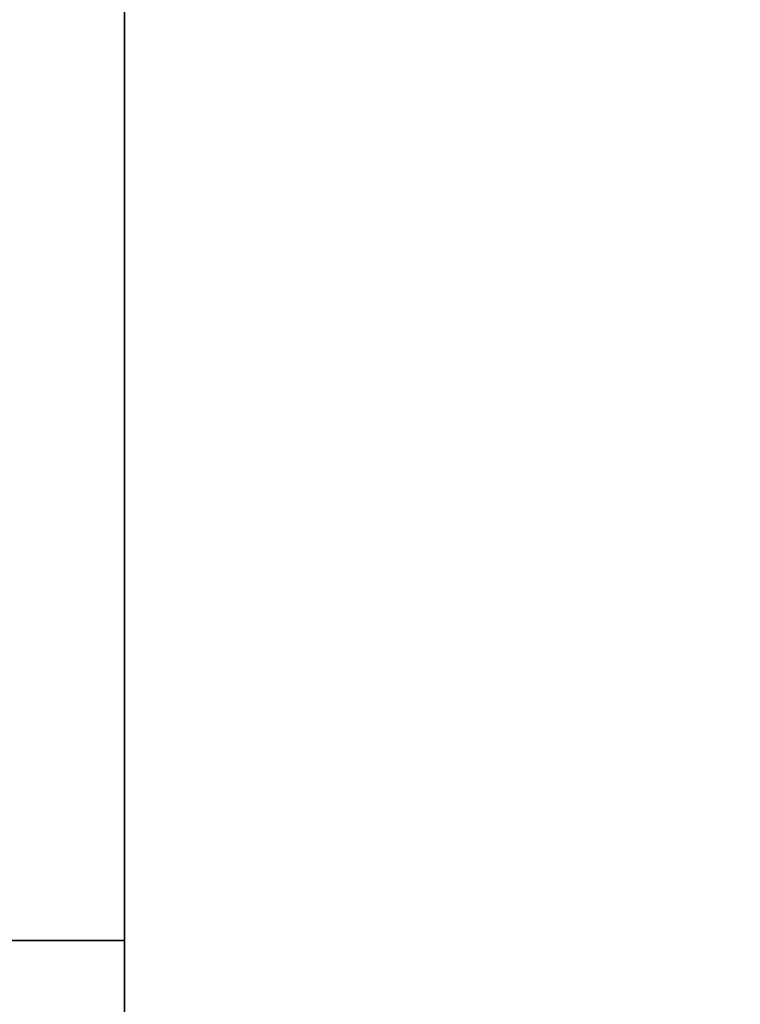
# Model space of a CAD drawing. Extents: x 248.8 to 273, y 2872.5 to 2876.7.
# Tile 619 of 656: x 272.7505 to 272.8112, y 2874.5161 to 2874.5992. Entities that reach past the tile are written whole.
import ezdxf

# ---------------------------------------------------------------- set-up
doc = ezdxf.new("R2010")
doc.units = 0
doc.header["$LTSCALE"] = 150
doc.header["$MEASUREMENT"] = 0
doc.layers.add('3DFACE_SHAPE', color=7, linetype='CONTINUOUS')

msp = doc.modelspace()

# ---------------------------------------------------------------- linework, layer by layer
at = {"layer": '3DFACE_SHAPE', "color": 13}
for points, invisible_edges in [([(272.856187, 2872.521516, -0.1905), (272.856187, 2876.721516, -0.1905), (272.759337, 2872.521516, -0.1905)], 2), ([(272.856187, 2876.721516, -0.1905), (272.759337, 2876.721516, -0.1905), (272.759337, 2872.521516, -0.1905)], 12), ([(272.856187, 2874.684666, -0.0095), (272.856187, 2874.558366, -0.0095), (272.759337, 2876.721516, -0.0095)], 14), ([(272.856187, 2874.558366, -0.0095), (272.856187, 2872.684666, -0.0095), (272.759337, 2876.721516, -0.0095)], 14), ([(272.759337, 2876.721516, -0.0095), (272.856187, 2872.684666, -0.0095), (272.856187, 2872.558366, -0.0095)], 13), ([(272.759337, 2872.521516, -0.0095), (272.759337, 2876.721516, -0.0095), (272.856187, 2872.558366, -0.0095)], 14), ([(272.759337, 2872.521516), (272.759337, 2876.721516), (272.759337, 2872.521516, -0.0095)], 2), ([(272.759337, 2876.721516), (272.759337, 2876.721516, -0.0095), (272.759337, 2872.521516, -0.0095)], 12), ([(272.959337, 2872.521516), (272.959337, 2876.721516), (272.759337, 2872.521516)], 2), ([(272.959337, 2876.721516), (272.759337, 2876.721516), (272.759337, 2872.521516)], 12), ([(272.759337, 2872.521516, -0.2), (272.759337, 2876.721516, -0.2), (272.959337, 2872.521516, -0.2)], 2), ([(272.759337, 2876.721516, -0.2), (272.959337, 2876.721516, -0.2), (272.959337, 2872.521516, -0.2)], 12), ([(272.759337, 2872.521516, -0.1905), (272.759337, 2876.721516, -0.1905), (272.759337, 2872.521516, -0.2)], 2), ([(272.759337, 2876.721516, -0.1905), (272.759337, 2876.721516, -0.2), (272.759337, 2872.521516, -0.2)], 12), ([(270.959337, 2874.521516), (272.759337, 2874.521516), (270.959337, 2874.721516)], 2), ([(272.759337, 2874.521516), (272.759337, 2874.721516), (270.959337, 2874.721516)], 12), ([(270.959337, 2874.721516, -0.2), (272.759337, 2874.721516, -0.2), (270.959337, 2874.521516, -0.2)], 2), ([(272.759337, 2874.721516, -0.2), (272.759337, 2874.521516, -0.2), (270.959337, 2874.521516, -0.2)], 12), ([(272.759337, 2874.521516), (272.759337, 2874.624666, -0.0095), (272.759337, 2874.721516)], 3), ([(272.759337, 2874.721516, -0.2), (272.759337, 2874.618366, -0.1905), (272.759337, 2874.521516, -0.2)], 3), ([(272.759337, 2874.618366, -0.0095), (272.759337, 2874.624666, -0.0095), (272.759337, 2874.521516)], 14), ([(270.959337, 2874.618366, -0.0095), (272.759337, 2874.618366, -0.0095), (270.959337, 2874.521516, -0.0095)], 2), ([(272.759337, 2874.618366, -0.0095), (272.759337, 2874.521516, -0.0095), (270.959337, 2874.521516, -0.0095)], 12), ([(270.959337, 2874.521516, -0.1905), (272.759337, 2874.521516, -0.1905), (270.959337, 2874.618366, -0.1905)], 2), ([(272.759337, 2874.521516, -0.1905), (272.759337, 2874.618366, -0.1905), (270.959337, 2874.618366, -0.1905)], 12), ([(272.759337, 2874.521516, -0.0095), (272.759337, 2874.618366, -0.0095), (272.759337, 2874.521516)], 2), ([(272.759337, 2874.618366, -0.1905), (272.759337, 2874.521516, -0.1905), (272.759337, 2874.521516, -0.2)], 12), ([(270.959337, 2874.521516, -0.0095), (272.759337, 2874.521516, -0.0095), (270.959337, 2874.521516)], 2), ([(272.759337, 2874.521516, -0.0095), (272.759337, 2874.521516), (270.959337, 2874.521516)], 12), ([(270.959337, 2874.521516, -0.2), (272.759337, 2874.521516, -0.2), (270.959337, 2874.521516, -0.1905)], 2), ([(272.759337, 2874.521516, -0.2), (272.759337, 2874.521516, -0.1905), (270.959337, 2874.521516, -0.1905)], 12)]:
    msp.add_3dface(points, dxfattribs=dict(at, invisible_edges=invisible_edges))

doc.saveas('drawing.dxf')
